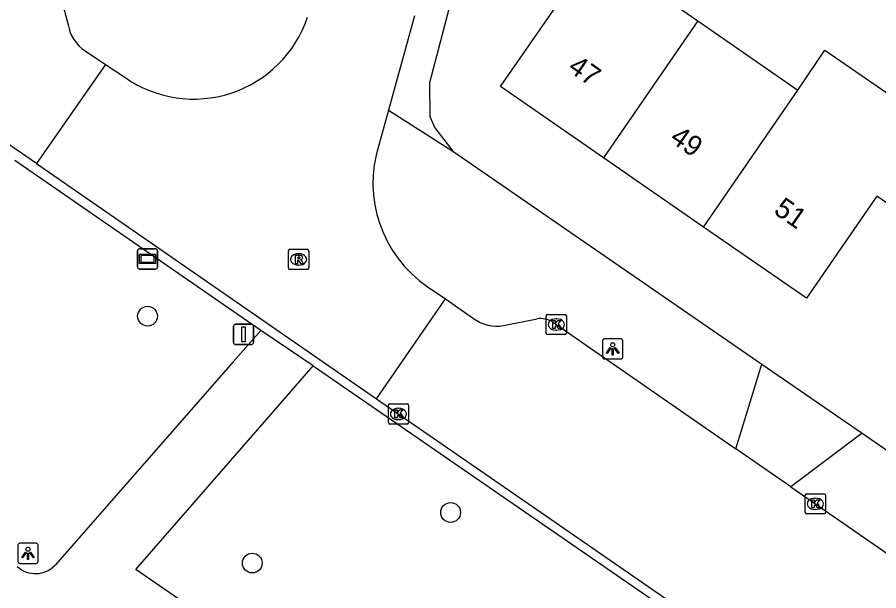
# Model space of a CAD drawing. Extents: x 162812 to 163818, y 381639 to 382470.
# Drawn here: x 163242.34 to 163284.94, y 381903.83 to 381932.18 of the extents above; entities that cross this region are included whole.
import ezdxf

# ---------------------------------------------------------------- set-up
doc = ezdxf.new("R2010")
doc.units = 0
for name, color, linetype in [('IMGEO_Boom', 7, 'Continuous'), ('IMGEO_Kolk', 7, 'Continuous'), ('IMGEO_Lichtpunt', 7, 'Continuous'), ('IMGEO_Pand', 7, 'Continuous'), ('IMGEO_Pand_nummerreeks', 7, 'Continuous'), ('IMGEO_Rijbaan_lokaal_gesloten', 7, 'Continuous'), ('IMGEO_Rijbaan_lokaal_open', 7, 'Continuous'), ('IMGEO_Rioolput', 7, 'Continuous'), ('IMGEO_Straatnaambord', 7, 'Continuous'), ('IMGEO_Verkeersbordpaal', 7, 'Continuous'), ('IMGEO_Voetpad_gesloten', 7, 'Continuous'), ('IMGEO_Voetpad_open', 7, 'Continuous')]:
    doc.layers.add(name, color=color, linetype=linetype)

msp = doc.modelspace()

# ---------------------------------------------------------------- linework, layer by layer
at = {"layer": 'IMGEO_Boom'}
for centre in [(163248.78, 381917.4), (163263.767, 381907.698), (163253.96, 381905.2)]:
    msp.add_circle(centre, 0.489, dxfattribs=at)
at = {"layer": 'IMGEO_Kolk'}
for p, q in [((163268.495, 381916.564), (163268.495, 381917.416)), ((163268.57, 381917.49), (163269.422, 381917.49)), ((163268.983, 381917.27), (163269.008, 381917.27)), ((163269.496, 381917.416), (163269.496, 381916.564)), ((163269.422, 381916.49), (163268.57, 381916.49)), ((163269.006, 381916.71), (163268.981, 381916.71)), ((163260.689, 381912.143), (163260.689, 381912.995)), ((163260.764, 381913.069), (163261.616, 381913.069)), ((163261.69, 381912.995), (163261.69, 381912.143)), ((163261.177, 381912.849), (163261.202, 381912.849)), ((163261.2, 381912.289), (163261.175, 381912.289)), ((163261.616, 381912.069), (163260.764, 381912.069)), ((163281.305, 381907.7), (163281.305, 381908.552)), ((163281.38, 381908.626), (163282.232, 381908.626)), ((163281.793, 381908.406), (163281.818, 381908.406)), ((163282.306, 381908.552), (163282.306, 381907.7)), ((163282.232, 381907.626), (163281.38, 381907.626)), ((163281.816, 381907.846), (163281.791, 381907.846))]:
    msp.add_line(p, q, dxfattribs=at)
for points in [[(163268.495, 381916.564), (163268.495, 381917.416)], [(163268.57, 381917.49), (163269.422, 381917.49)], [(163269.496, 381917.416), (163269.496, 381916.564)], [(163268.816, 381917.19), (163268.939, 381917.19), (163268.939, 381917.039), (163269.069, 381917.19), (163269.233, 381917.19), (163269.087, 381917.039), (163269.24, 381916.79), (163269.088, 381916.79), (163269.003, 381916.954), (163268.939, 381916.887), (163268.939, 381916.79), (163268.816, 381916.79), (163268.816, 381917.19)], [(163269.422, 381916.49), (163268.57, 381916.49)], [(163260.689, 381912.143), (163260.689, 381912.995)], [(163260.764, 381913.069), (163261.616, 381913.069)], [(163261.69, 381912.995), (163261.69, 381912.143)], [(163261.01, 381912.769), (163261.133, 381912.769), (163261.133, 381912.618), (163261.263, 381912.769), (163261.427, 381912.769), (163261.281, 381912.618), (163261.434, 381912.369), (163261.282, 381912.369), (163261.197, 381912.533), (163261.133, 381912.466), (163261.133, 381912.369), (163261.01, 381912.369), (163261.01, 381912.769)], [(163261.616, 381912.069), (163260.764, 381912.069)], [(163281.305, 381907.7), (163281.305, 381908.552)], [(163281.38, 381908.626), (163282.232, 381908.626)], [(163281.626, 381908.326), (163281.749, 381908.326), (163281.749, 381908.175), (163281.879, 381908.326), (163282.043, 381908.326), (163281.897, 381908.175), (163282.05, 381907.926), (163281.898, 381907.926), (163281.813, 381908.09), (163281.749, 381908.023), (163281.749, 381907.926), (163281.626, 381907.926), (163281.626, 381908.326)], [(163282.306, 381908.552), (163282.306, 381907.7)], [(163282.232, 381907.626), (163281.38, 381907.626)]]:
    msp.add_lwpolyline(points, dxfattribs=at)
for centre, start, end in [((163268.572, 381917.414), 91.552, 178.448), ((163268.572, 381917.414), 91.552, 178.448), ((163269.42, 381917.414), 1.552, 88.448), ((163269.42, 381917.414), 1.552, 88.448), ((163268.572, 381916.566), 181.552, 268.448), ((163268.572, 381916.566), 181.552, 268.448), ((163269.42, 381916.566), 271.552, 358.448), ((163269.42, 381916.566), 271.552, 358.448), ((163260.766, 381912.993), 91.552, 178.448), ((163260.766, 381912.993), 91.552, 178.448), ((163261.614, 381912.993), 1.552, 88.448), ((163261.614, 381912.993), 1.552, 88.448), ((163260.766, 381912.145), 181.552, 268.448), ((163260.766, 381912.145), 181.552, 268.448), ((163261.614, 381912.145), 271.552, 358.448), ((163261.614, 381912.145), 271.552, 358.448), ((163281.382, 381908.55), 91.552, 178.448), ((163281.382, 381908.55), 91.552, 178.448), ((163282.23, 381908.55), 1.552, 88.448), ((163282.23, 381908.55), 1.552, 88.448), ((163281.382, 381907.702), 181.552, 268.448), ((163281.382, 381907.702), 181.552, 268.448), ((163282.23, 381907.702), 271.552, 358.448), ((163282.23, 381907.702), 271.552, 358.448)]:
    msp.add_arc(centre, 0.0765, start, end, dxfattribs=at)
for centre, major_axis, ratio, start_param, end_param in [((163268.982, 381916.99), (-0.387, 0.002), 0.722429, 4.712389, 7.853982), ((163269.007, 381916.99), (-0.39, 0.002), 0.717154, 1.570796, 4.712389), ((163261.176, 381912.569), (-0.387, 0.002), 0.722429, 4.712389, 7.853982), ((163261.201, 381912.569), (-0.39, 0.002), 0.717154, 1.570796, 4.712389), ((163281.792, 381908.126), (-0.387, 0.002), 0.722429, 4.712389, 7.853982), ((163281.817, 381908.126), (-0.39, 0.002), 0.717154, 1.570796, 4.712389)]:
    msp.add_ellipse(centre, major_axis=major_axis, ratio=ratio, start_param=start_param, end_param=end_param, dxfattribs=at)
at = {"layer": 'IMGEO_Lichtpunt'}
for p, q in [((163271.285, 381916.187), (163271.285, 381915.38)), ((163271.285, 381916.187), (163271.285, 381915.38)), ((163272.187, 381916.282), (163271.379, 381916.282)), ((163272.187, 381916.282), (163271.379, 381916.282)), ((163272.281, 381915.38), (163272.281, 381916.187)), ((163272.281, 381915.38), (163272.281, 381916.187)), ((163271.379, 381915.286), (163272.187, 381915.286)), ((163271.379, 381915.286), (163272.187, 381915.286)), ((163243.27, 381906.175), (163242.462, 381906.175)), ((163243.27, 381906.175), (163242.462, 381906.175)), ((163242.368, 381906.08), (163242.368, 381905.273)), ((163242.368, 381906.08), (163242.368, 381905.273)), ((163243.364, 381905.273), (163243.364, 381906.08)), ((163243.364, 381905.273), (163243.364, 381906.08)), ((163242.462, 381905.179), (163243.27, 381905.179)), ((163242.462, 381905.179), (163243.27, 381905.179))]:
    msp.add_line(p, q, dxfattribs=at)
for points in [[(163271.659, 381915.851), (163271.698, 381915.823), (163271.51, 381915.561), (163271.472, 381915.588), (163271.659, 381915.851)], [(163271.761, 381915.803), (163271.808, 381915.803), (163271.808, 381915.481), (163271.761, 381915.481), (163271.761, 381915.803)], [(163271.871, 381915.823), (163271.909, 381915.85), (163272.096, 381915.588), (163272.057, 381915.56), (163271.871, 381915.823)], [(163242.742, 381905.744), (163242.781, 381905.716), (163242.593, 381905.454), (163242.555, 381905.481), (163242.742, 381905.744)], [(163242.954, 381905.716), (163242.992, 381905.743), (163243.179, 381905.481), (163243.14, 381905.453), (163242.954, 381905.716)], [(163242.844, 381905.696), (163242.891, 381905.696), (163242.891, 381905.374), (163242.844, 381905.374), (163242.844, 381905.696)]]:
    msp.add_lwpolyline(points, dxfattribs=at)
for centre in [(163271.784, 381915.985), (163242.867, 381905.878)]:
    msp.add_circle(centre, 0.0994, dxfattribs=at)
for centre, start, end in [((163271.379, 381916.187), 90, 180), ((163271.379, 381916.187), 90, 180), ((163272.187, 381916.187), 0, 90), ((163272.187, 381916.187), 0, 90), ((163271.379, 381915.38), 180, 270), ((163271.379, 381915.38), 180, 270), ((163272.187, 381915.38), 270, 0), ((163272.187, 381915.38), 270, 360), ((163242.462, 381906.08), 90, 180), ((163242.462, 381906.08), 90, 180), ((163243.27, 381906.08), 0, 90), ((163243.27, 381906.08), 0, 90), ((163242.462, 381905.273), 180, 270), ((163242.462, 381905.273), 180, 270), ((163243.27, 381905.273), 270, 0), ((163243.27, 381905.273), 270, 360)]:
    msp.add_arc(centre, 0.0946, start, end, dxfattribs=at)
at = {"layer": 'IMGEO_Pand'}
for points in [[(163271.323, 381925.235), (163266.238, 381928.75), (163270.91, 381935.508), (163275.997, 381931.991)], [(163275.997, 381931.991), (163271.323, 381925.235)], [(163275.997, 381931.991), (163280.947, 381928.569)], [(163280.947, 381928.569), (163282.283, 381930.555), (163287.091, 381927.23), (163290.128, 381931.623), (163292.911, 381929.699)], [(163276.283, 381921.805), (163280.947, 381928.569)], [(163276.283, 381921.805), (163271.323, 381925.235)], [(163287.322, 381921.628), (163284.851, 381923.335), (163281.365, 381918.292), (163276.283, 381921.805)]]:
    msp.add_lwpolyline(points, dxfattribs=at)
at = {"layer": 'IMGEO_Rijbaan_lokaal_gesloten'}
for points in [[(163243.291, 381924.954), (163234.179, 381931.215), (163185.654, 381964.704)], [(163244.375, 381933.592), (163244.849, 381931.803)], [(163245.694, 381930.515), (163246.695, 381929.842)], [(163246.695, 381929.842), (163243.291, 381924.954)], [(163260.108, 381913.315), (163263.508, 381918.26)], [(163263.508, 381918.26), (163264.897, 381917.289)], [(163266.388, 381916.936), (163268.055, 381917.273)], [(163268.813, 381917.116), (163277.868, 381910.851)], [(163260.108, 381913.315), (163266.914, 381908.622)], [(163280.586, 381908.97), (163277.868, 381910.851)], [(163280.586, 381908.97), (163298.526, 381896.557), (163301.786, 381894.301), (163311.737, 381887.416)], [(163266.914, 381908.622), (163295.088, 381889.16)]]:
    msp.add_lwpolyline(points, dxfattribs=at)
for centre, radius, start, end in [((163246.808, 381932.167), 1.992, 190.5243, 236.0099), ((163266.062, 381918.884), 1.975, 233.8579, 279.5026), ((163268.214, 381916.132), 1.152, 58.6625, 97.9338)]:
    msp.add_arc(centre, radius, start, end, dxfattribs=at)
at = {"layer": 'IMGEO_Rijbaan_lokaal_open'}
for points in [[(163261.977, 381932.251), (163260.692, 381927.585)], [(163246.695, 381929.842), (163247.649, 381929.207)], [(163260.692, 381927.585), (163260.215, 381925.855)], [(163254.385, 381916.696), (163242.218, 381925.095)], [(163243.291, 381924.954), (163260.108, 381913.315)], [(163262.616, 381918.864), (163263.508, 381918.26)], [(163256.97, 381914.946), (163254.385, 381916.696)], [(163256.97, 381914.946), (163276.348, 381901.602)]]:
    msp.add_lwpolyline(points, dxfattribs=at)
for centre, radius, start, end in [((163251.059, 381934.074), 5.943, 234.9897, 341.3699), ((163266.156, 381923.988), 6.228, 162.5502, 235.359)]:
    msp.add_arc(centre, radius, start, end, dxfattribs=at)
at = {"layer": 'IMGEO_Rioolput'}
for p, q in [((163255.823, 381920.706), (163256.675, 381920.706)), ((163255.748, 381919.78), (163255.748, 381920.632)), ((163256.236, 381920.486), (163256.261, 381920.486)), ((163256.749, 381920.632), (163256.749, 381919.78)), ((163256.259, 381919.926), (163256.234, 381919.926)), ((163256.675, 381919.706), (163255.823, 381919.706))]:
    msp.add_line(p, q, dxfattribs=at)
for points in [[(163255.823, 381920.706), (163256.675, 381920.706)], [(163255.748, 381919.78), (163255.748, 381920.632)], [(163256.337, 381920.404), (163256.085, 381920.406), (163256.085, 381920.006)], [(163256.263, 381920.325), (163256.209, 381920.325), (163256.209, 381920.244)], [(163256.209, 381920.244), (163256.261, 381920.244)], [(163256.749, 381920.632), (163256.749, 381919.78)], [(163256.085, 381920.006), (163256.209, 381920.006), (163256.209, 381920.168), (163256.22, 381920.168)], [(163256.267, 381920.139), (163256.338, 381920.006), (163256.478, 381920.006), (163256.413, 381920.132)], [(163256.675, 381919.706), (163255.823, 381919.706)]]:
    msp.add_lwpolyline(points, dxfattribs=at)
for centre, radius, start, end in [((163255.825, 381920.63), 0.0765, 91.552, 178.448), ((163255.825, 381920.63), 0.0765, 91.552, 178.448), ((163256.673, 381920.63), 0.0765, 1.552, 88.448), ((163256.673, 381920.63), 0.0765, 1.552, 88.448), ((163256.245, 381920.433), 0.19, 274.7715, 282.9687), ((163256.269, 381920.229), 0.0964, 77.0061, 93.1865), ((163256.283, 381920.286), 0.0378, 276.6634, 79.6772), ((163256.336, 381920.294), 0.109, 350.3612, 89.416), ((163256.334, 381920.294), 0.112, 277.5842, 350.9817), ((163256.219, 381920.115), 0.0533, 26.0293, 88.6989), ((163256.318, 381920.079), 0.108, 29.5134, 73.7905), ((163255.825, 381919.782), 0.0765, 181.552, 268.448), ((163255.825, 381919.782), 0.0765, 181.552, 268.448), ((163256.673, 381919.782), 0.0765, 271.552, 358.448), ((163256.673, 381919.782), 0.0765, 271.552, 358.448)]:
    msp.add_arc(centre, radius, start, end, dxfattribs=at)
for centre, major_axis, ratio, start_param, end_param in [((163256.235, 381920.206), (-0.387, 0.002), 0.722429, 4.712389, 7.853982), ((163256.26, 381920.206), (-0.39, 0.002), 0.717154, 1.570796, 4.712389)]:
    msp.add_ellipse(centre, major_axis=major_axis, ratio=ratio, start_param=start_param, end_param=end_param, dxfattribs=at)
at = {"layer": 'IMGEO_Straatnaambord'}
for p, q in [((163248.382, 381920.732), (163249.172, 381920.732)), ((163249.172, 381920.732), (163248.382, 381920.732)), ((163248.282, 381919.832), (163248.282, 381920.632)), ((163248.282, 381920.632), (163248.282, 381919.832)), ((163249.272, 381920.632), (163249.272, 381919.832)), ((163249.272, 381919.832), (163249.272, 381920.632)), ((163249.172, 381919.732), (163248.382, 381919.732)), ((163248.382, 381919.732), (163249.172, 381919.732))]:
    msp.add_line(p, q, dxfattribs=at)
for points in [[(163248.383, 381920.464), (163249.171, 381920.464), (163249.171, 381920), (163248.383, 381920), (163248.383, 381920.464)], [(163248.448, 381920.399), (163248.448, 381920.065), (163249.106, 381920.065), (163249.106, 381920.399), (163248.448, 381920.399)]]:
    msp.add_lwpolyline(points, dxfattribs=at)
for centre, start, end in [((163248.382, 381920.632), 90, 180), ((163248.382, 381920.632), 90, 180), ((163249.172, 381920.632), 0, 90), ((163249.172, 381920.632), 360, 90), ((163248.382, 381919.832), 180, 270), ((163248.382, 381919.832), 180, 270), ((163249.172, 381919.832), 270, 0), ((163249.172, 381919.832), 270, 0)]:
    msp.add_arc(centre, 0.1, start, end, dxfattribs=at)
at = {"layer": 'IMGEO_Verkeersbordpaal'}
for p, q in [((163253.03, 381916.1), (163253.03, 381916.9)), ((163253.03, 381916.9), (163253.03, 381916.1)), ((163253.13, 381917), (163253.92, 381917)), ((163253.92, 381917), (163253.13, 381917)), ((163254.02, 381916.9), (163254.02, 381916.1)), ((163254.02, 381916.1), (163254.02, 381916.9)), ((163253.92, 381916), (163253.13, 381916)), ((163253.13, 381916), (163253.92, 381916))]:
    msp.add_line(p, q, dxfattribs=at)
msp.add_lwpolyline([(163253.45, 381916.875), (163253.6, 381916.875), (163253.6, 381916.125), (163253.45, 381916.125), (163253.45, 381916.875)], dxfattribs=at)
for centre, start, end in [((163253.13, 381916.9), 90, 180), ((163253.13, 381916.9), 90, 180), ((163253.92, 381916.9), 0, 90), ((163253.92, 381916.9), 360, 90), ((163253.13, 381916.1), 180, 270), ((163253.13, 381916.1), 180, 270), ((163253.92, 381916.1), 270, 0), ((163253.92, 381916.1), 270, 0)]:
    msp.add_arc(centre, 0.1, start, end, dxfattribs=at)
at = {"layer": 'IMGEO_Voetpad_gesloten'}
for points in [[(163254.385, 381916.696), (163253.02, 381915.139), (163244.215, 381905.1)], [(163269.21, 381890.392), (163248.206, 381904.875), (163255.551, 381913.315), (163256.97, 381914.946)]]:
    msp.add_lwpolyline(points, dxfattribs=at)
msp.add_arc((163243.238, 381906.022), 1.343, 227.751, 316.6355, dxfattribs=at)
at = {"layer": 'IMGEO_Voetpad_open'}
for points in [[(163265.939, 381941.198), (163262.719, 381928.933), (163262.737, 381927.272), (163262.993, 381926.715), (163263.886, 381925.565)], [(163260.692, 381927.585), (163263.886, 381925.565)], [(163263.886, 381925.565), (163279.163, 381915.031)], [(163277.868, 381910.851), (163279.163, 381915.031)], [(163279.163, 381915.031), (163284.116, 381911.615)], [(163284.116, 381911.615), (163280.586, 381908.97)], [(163284.116, 381911.615), (163313.54, 381891.287), (163316.437, 381892.468)]]:
    msp.add_lwpolyline(points, dxfattribs=at)

# ---------------------------------------------------------------- texts
at = {"layer": 'IMGEO_Pand_nummerreeks'}
for s, p in [('47', (163269.513, 381929.55)), ('49', (163274.556, 381926.064)), ('51', (163279.691, 381922.513))]:
    msp.add_text(s, height=1, rotation=325.3421, dxfattribs=at).set_placement(p)

doc.saveas('drawing.dxf')
